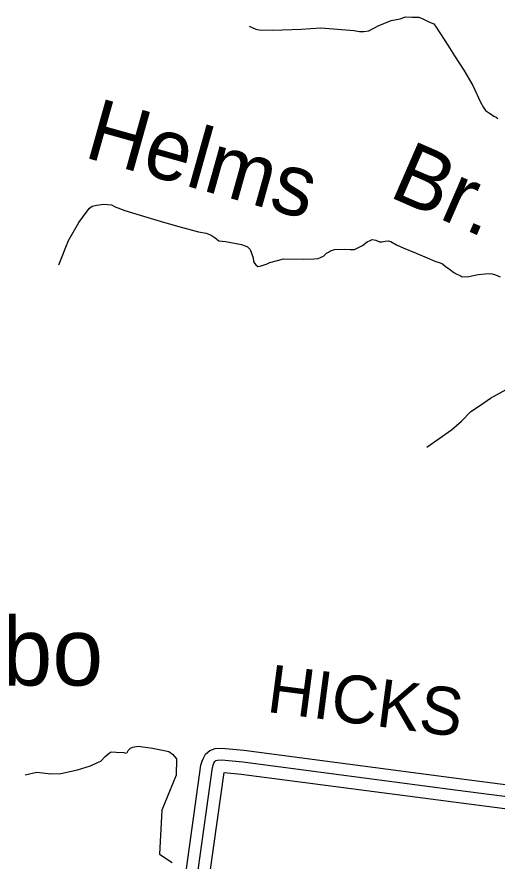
# Model space of a CAD drawing. Extents: x 1551132 to 1791609, y 378168 to 563823.
# Drawn here: x 1625000 to 1628712, y 480189 to 486718 of the extents above; entities that cross this region are included whole.
import ezdxf

# ---------------------------------------------------------------- set-up
doc = ezdxf.new("R2010")
doc.units = 0
for name, color, linetype in [('DESIGN - DRAINAGE - Bridges and Cross Drains Size Text', 7, 'Continuous'), ('DESIGN - ROW - Right-of-Way and Easement Labels', 7, 'Continuous'), ('DESIGN - TRANSPORTATION - Text', 7, 'Continuous'), ('SURVEY - PROPERTY - Owners', 7, 'Continuous'), ('SURVEY - VEGETATION - Features with Text', 7, 'Continuous')]:
    doc.layers.add(name, color=color, linetype=linetype)

msp = doc.modelspace()

# ---------------------------------------------------------------- linework, layer by layer
at = {"layer": 'DESIGN - TRANSPORTATION - Text'}
for points in [[(1626795.838, 486646.539), (1626847.579, 486623.847), (1626871.511, 486617.53), (1626977.509, 486614.196), (1627197.695, 486623.463), (1627345.85, 486631.622), (1627447.79, 486624.33), (1627605.702, 486612.33), (1627649.61, 486603.763), (1627681.642, 486605.372), (1627721.725, 486610.88), (1627792.198, 486648.073), (1627892.737, 486688.891), (1627962.919, 486702.041), (1628005.126, 486717.541), (1628055.109, 486714.916), (1628107.116, 486714.258), (1628138.982, 486701.841), (1628190.697, 486677.14), (1628222.555, 486664.715), (1628242.238, 486638.423), (1628332.569, 486499.011), (1628383.576, 486416.209), (1628454.241, 486305.098), (1628524.806, 486185.978), (1628583.279, 486059), (1628606.77, 486016.615), (1628622.478, 485992.373), (1628652.236, 485971.956), (1628687.977, 485949.463), (1628703.901, 485943.255), (1628717.759, 485931.055)], [(1625322.697, 484799.673), (1625399.037, 484989.095), (1625478.768, 485128.374), (1625535.709, 485203.809), (1625562.125, 485237.552), (1625582.324, 485253.327), (1625616.432, 485260.919), (1625668.539, 485268.277), (1625730.504, 485263.494), (1625758.337, 485249.119), (1625834.01, 485220.11), (1625951.616, 485184.567), (1626133.011, 485130.191), (1626252.642, 485096.623), (1626404.18, 485054.647), (1626462.07, 485043.905), (1626501.911, 485029.372), (1626525.719, 485013.046), (1626541.577, 485000.821), (1626547.526, 484996.738), (1626561.409, 484986.546), (1626611.342, 484979.904), (1626737.122, 484958.287), (1626764.98, 484945.911), (1626782.913, 484939.678), (1626802.67, 484919.394), (1626825.861, 484852.967), (1626829.52, 484824.867), (1626835.378, 484812.766), (1626847.236, 484800.599), (1626863.086, 484788.374), (1626889.143, 484792.057), (1626933.351, 484807.533), (1626955.475, 484817.275), (1627013.707, 484834.584), (1627059.864, 484846.026), (1627217.894, 484844.042), (1627297.959, 484847.051), (1627329.983, 484848.651), (1627352.116, 484858.393), (1627370.24, 484868.185), (1627394.515, 484889.927), (1627408.614, 484897.769), (1627424.764, 484909.586), (1627454.888, 484919.228), (1627530.953, 484922.286), (1627576.919, 484917.694), (1627610.943, 484919.278), (1627635.101, 484930.995), (1627671.325, 484948.579), (1627707.699, 484978.179), (1627731.824, 484987.896), (1627745.923, 484995.738), (1627775.881, 484991.355), (1627803.739, 484978.979), (1627821.746, 484978.754), (1627845.796, 484982.463), (1627871.854, 484986.146), (1627889.787, 484979.905), (1627933.494, 484955.312), (1627987.243, 484932.595), (1628086.74, 484889.261), (1628170.347, 484854.143), (1628230.062, 484829.351), (1628271.894, 484814.792), (1628289.802, 484806.559), (1628309.61, 484790.275), (1628343.326, 484765.808), (1628377.033, 484741.332), (1628400.866, 484727.007), (1628426.749, 484716.665), (1628442.632, 484706.439), (1628492.689, 484709.823), (1628566.904, 484724.923), (1628618.986, 484730.282), (1628651.043, 484733.89), (1628673.018, 484731.607), (1628698.926, 484723.273), (1628736.741, 484706.765)], [(1628168.854, 483391.297), (1628358.558, 483525.192), (1628437.381, 483590.335), (1628510.321, 483665.571), (1628574.895, 483710.855), (1628661.626, 483767.882), (1628804.656, 483848.251), (1628824.514, 483858.476)], [(1625064.792, 480855.088), (1625153.082, 480876.021), (1625260.954, 480862.646), (1625339.044, 480867.68), (1625469.408, 480894.097), (1625567.822, 480924.931), (1625622.154, 480950.299), (1625648.304, 480961.999), (1625682.753, 480997.633), (1625696.927, 481011.484), (1625713.077, 481023.309), (1625729.202, 481033.126), (1625767.184, 481030.643), (1625825.191, 481029.918), (1625839.124, 481023.734), (1625851.174, 481027.592), (1625859.399, 481045.518), (1625877.623, 481063.327), (1625895.723, 481071.119), (1625937.83, 481078.602), (1626047.653, 481061.193), (1626139.475, 481044.01), (1626175.383, 481035.551), (1626203.166, 481017.159), (1626232.732, 480980.716), (1626229.898, 480854.522), (1626120.251, 480583.206), (1626102.934, 480242.614), (1626201.04, 480179.121)]]:
    msp.add_lwpolyline(points, dxfattribs=at)
at = {"layer": 'SURVEY - PROPERTY - Owners'}
for points in [[(1626310.321, 480130.244), (1626422.277, 480931.89), (1626431.685, 480962.341), (1626441.26, 480986.3), (1626458.376, 481016.501), (1626492.234, 481045.577), (1626531.35, 481059.694), (1626583.407, 481062.494), (1626755.403, 481046.227), (1628399.455, 480831.172), (1630105.832, 480609.726), (1631644.362, 480407.83), (1632242.281, 480332.528), (1632608.065, 480291.377), (1632798.285, 480273.785), (1632935.465, 480262.743), (1633163.96, 480254.735), (1633431.037, 480240.36), (1633707.772, 480233.91), (1634040.097, 480222.876), (1634127.27, 480215.543), (1634171.861, 480206.751), (1634206.285, 480193.459), (1634240.834, 480168.275)], [(1626400.219, 480118.119), (1626511.1, 480912.107), (1626517.266, 480932.074), (1626523.2, 480946.916), (1626529.483, 480957.999), (1626538.691, 480965.908), (1626549.566, 480969.833), (1626581.557, 480971.55), (1626745.253, 480956.074), (1628387.739, 480741.22), (1630094.099, 480519.782), (1631632.796, 480317.861), (1632231.54, 480242.451), (1632598.815, 480201.133), (1632790.468, 480183.408)], [(1626493.667, 480105.519), (1626601.123, 480874.989), (1626734.695, 480862.355), (1628375.556, 480647.717), (1630081.899, 480426.279), (1631620.771, 480224.333), (1632220.382, 480148.815)]]:
    msp.add_lwpolyline(points, dxfattribs=at)

# ---------------------------------------------------------------- texts
at = {"layer": 'DESIGN - DRAINAGE - Bridges and Cross Drains Size Text'}
for s, height, rotation, p in [('Helms', 474.9904, 344.3262583, (1625507.985, 485634.82)), ('Br.', 474.9924, 336.4653361, (1627864.787, 485331.689))]:
    msp.add_text(s, height=height, rotation=rotation, dxfattribs=at).set_placement(p)
at = {"layer": 'DESIGN - ROW - Right-of-Way and Easement Labels'}
msp.add_text('HICKS', height=369.9915, rotation=352.5475889, dxfattribs=at).set_placement((1626923.074, 481344.001))
at = {"layer": 'SURVEY - VEGETATION - Features with Text'}
msp.add_text('Mt. Nebo', height=527.9876, rotation=0.0000333, dxfattribs=at).set_placement((1622801.904, 481546.646))

doc.saveas('drawing.dxf')
